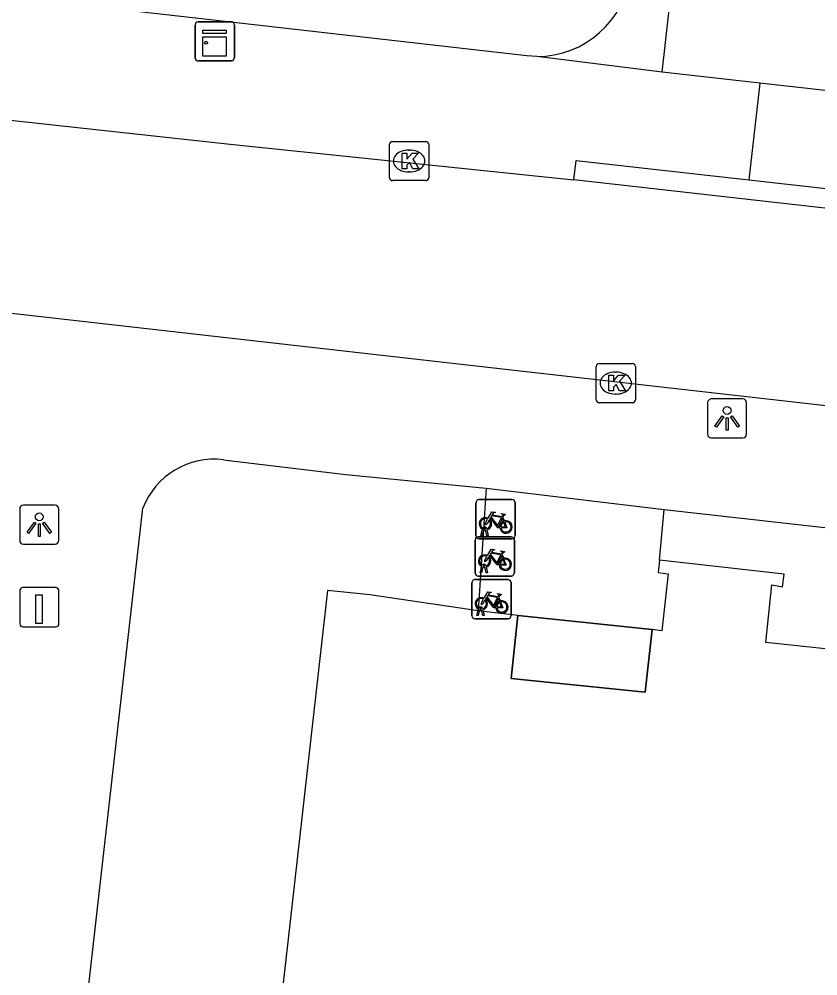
# Model space of a CAD drawing. Extents: x 161928 to 163055, y 386475 to 387428.
# Drawn here: x 162192.94 to 162213.35, y 386825.3 to 386849.74 of the extents above; entities that cross this region are included whole.
import ezdxf

# ---------------------------------------------------------------- set-up
doc = ezdxf.new("R2010")
doc.units = 0
for name, color, linetype in [('IMGEO_Fietsenrek', 7, 'Continuous'), ('IMGEO_Kast', 7, 'Continuous'), ('IMGEO_Kolk', 7, 'Continuous'), ('IMGEO_Laadpaal', 7, 'Continuous'), ('IMGEO_Lichtpunt', 7, 'Continuous'), ('IMGEO_Pand', 7, 'Continuous'), ('IMGEO_Pand_overbouw', 7, 'Continuous'), ('IMGEO_Rijbaan_lokaal_open', 7, 'Continuous'), ('IMGEO_Voetpad_open', 7, 'Continuous')]:
    doc.layers.add(name, color=color, linetype=linetype)

msp = doc.modelspace()

# ---------------------------------------------------------------- linework, layer by layer
at = {"layer": 'IMGEO_Fietsenrek'}
for p, q in [((162204.614, 386836.544), (162204.614, 386837.385)), ((162204.614, 386837.385), (162204.614, 386836.544)), ((162204.689, 386837.469), (162205.53, 386837.469)), ((162205.53, 386837.469), (162204.689, 386837.469)), ((162205.614, 386837.394), (162205.614, 386836.553)), ((162205.614, 386836.553), (162205.614, 386837.394)), ((162205.301, 386837.018), (162205.337, 386836.923)), ((162204.741, 386836.553), (162204.78, 386836.713)), ((162204.81, 386836.701), (162204.775, 386836.553)), ((162204.852, 386836.725), (162204.851, 386836.729)), ((162204.893, 386836.553), (162204.859, 386836.695)), ((162204.883, 386836.736), (162204.884, 386836.729)), ((162204.891, 386836.699), (162204.926, 386836.553)), ((162204.594, 386835.592), (162204.594, 386836.433)), ((162204.594, 386836.433), (162204.594, 386835.592)), ((162204.669, 386836.517), (162205.51, 386836.517)), ((162205.51, 386836.517), (162204.669, 386836.517)), ((162205.539, 386836.469), (162204.698, 386836.469)), ((162204.698, 386836.469), (162205.539, 386836.469)), ((162204.775, 386836.553), (162204.741, 386836.553)), ((162204.926, 386836.553), (162204.893, 386836.553)), ((162205.594, 386836.442), (162205.594, 386835.601)), ((162205.594, 386835.601), (162205.594, 386836.442)), ((162205.281, 386836.066), (162205.317, 386835.971)), ((162204.721, 386835.601), (162204.76, 386835.761)), ((162204.755, 386835.601), (162204.721, 386835.601)), ((162204.79, 386835.749), (162204.755, 386835.601)), ((162204.832, 386835.773), (162204.831, 386835.777)), ((162204.873, 386835.601), (162204.839, 386835.743)), ((162204.863, 386835.784), (162204.864, 386835.777)), ((162204.871, 386835.747), (162204.906, 386835.601)), ((162204.906, 386835.601), (162204.873, 386835.601)), ((162204.585, 386835.425), (162205.426, 386835.425)), ((162205.426, 386835.425), (162204.585, 386835.425)), ((162205.519, 386835.517), (162204.678, 386835.517)), ((162204.678, 386835.517), (162205.519, 386835.517)), ((162205.51, 386835.35), (162205.51, 386834.509)), ((162205.51, 386834.509), (162205.51, 386835.35)), ((162204.51, 386834.5), (162204.51, 386835.341)), ((162204.51, 386835.341), (162204.51, 386834.5)), ((162205.197, 386834.974), (162205.233, 386834.879)), ((162204.637, 386834.509), (162204.676, 386834.669)), ((162204.706, 386834.657), (162204.671, 386834.509)), ((162204.748, 386834.681), (162204.747, 386834.685)), ((162204.789, 386834.509), (162204.755, 386834.651)), ((162204.779, 386834.692), (162204.78, 386834.685)), ((162204.787, 386834.655), (162204.822, 386834.509)), ((162205.435, 386834.425), (162204.594, 386834.425)), ((162204.594, 386834.425), (162205.435, 386834.425)), ((162204.671, 386834.509), (162204.637, 386834.509)), ((162204.822, 386834.509), (162204.789, 386834.509))]:
    msp.add_line(p, q, dxfattribs=at)
for points in [[(162204.927, 386836.995), (162205.022, 386837.159), (162205.108, 386837.145), (162205.11, 386837.136), (162205.054, 386837.125), (162205.027, 386837.08), (162205.283, 386837.039)], [(162205.27, 386837.014), (162205.013, 386837.055), (162204.996, 386837.026), (162205.163, 386836.806), (162205.27, 386837.014)], [(162205.283, 386837.039), (162205.308, 386837.088), (162205.302, 386837.092), (162205.279, 386837.096), (162205.267, 386837.103), (162205.266, 386837.106), (162205.268, 386837.111), (162205.363, 386837.096), (162205.365, 386837.086), (162205.355, 386837.073), (162205.343, 386837.067), (162205.329, 386837.073), (162205.301, 386837.018)], [(162204.948, 386836.943), (162204.896, 386836.853), (162204.856, 386836.828), (162204.857, 386836.875), (162204.912, 386836.969)], [(162205.223, 386836.751), (162205.173, 386836.751), (162204.982, 386837.002), (162204.963, 386836.97)], [(162205.318, 386836.916), (162205.288, 386836.993), (162205.179, 386836.775), (162205.222, 386836.775)], [(162205.252, 386836.775), (162205.372, 386836.774), (162205.328, 386836.888)], [(162205.348, 386836.895), (162205.403, 386836.75), (162205.253, 386836.75)], [(162204.907, 386836.043), (162205.002, 386836.207), (162205.088, 386836.193), (162205.09, 386836.184), (162205.034, 386836.173), (162205.007, 386836.128), (162205.263, 386836.087)], [(162205.25, 386836.062), (162204.993, 386836.103), (162204.976, 386836.074), (162205.143, 386835.854), (162205.25, 386836.062)], [(162205.263, 386836.087), (162205.288, 386836.136), (162205.282, 386836.14), (162205.259, 386836.144), (162205.247, 386836.151), (162205.246, 386836.154), (162205.248, 386836.159), (162205.343, 386836.144), (162205.345, 386836.134), (162205.335, 386836.121), (162205.323, 386836.115), (162205.309, 386836.121), (162205.281, 386836.066)], [(162204.928, 386835.991), (162204.876, 386835.901), (162204.836, 386835.876), (162204.837, 386835.923), (162204.892, 386836.017)], [(162205.203, 386835.799), (162205.153, 386835.799), (162204.962, 386836.05), (162204.943, 386836.018)], [(162205.298, 386835.964), (162205.268, 386836.041), (162205.159, 386835.823), (162205.202, 386835.823)], [(162205.232, 386835.823), (162205.352, 386835.822), (162205.308, 386835.936)], [(162205.328, 386835.943), (162205.383, 386835.798), (162205.233, 386835.798)], [(162204.823, 386834.951), (162204.918, 386835.115), (162205.004, 386835.101), (162205.006, 386835.092), (162204.95, 386835.081), (162204.923, 386835.036), (162205.179, 386834.995)], [(162204.844, 386834.899), (162204.792, 386834.809), (162204.752, 386834.784), (162204.753, 386834.831), (162204.808, 386834.925)], [(162205.119, 386834.707), (162205.069, 386834.707), (162204.878, 386834.958), (162204.859, 386834.926)], [(162205.166, 386834.97), (162204.909, 386835.011), (162204.892, 386834.982), (162205.059, 386834.762), (162205.166, 386834.97)], [(162205.214, 386834.872), (162205.184, 386834.949), (162205.075, 386834.731), (162205.118, 386834.731)], [(162205.179, 386834.995), (162205.204, 386835.044), (162205.198, 386835.048), (162205.175, 386835.052), (162205.163, 386835.059), (162205.162, 386835.062), (162205.164, 386835.067), (162205.259, 386835.052), (162205.261, 386835.042), (162205.251, 386835.029), (162205.239, 386835.023), (162205.225, 386835.029), (162205.197, 386834.974)], [(162205.148, 386834.731), (162205.268, 386834.73), (162205.224, 386834.844)], [(162205.244, 386834.851), (162205.299, 386834.706), (162205.149, 386834.706)]]:
    msp.add_lwpolyline(points, dxfattribs=at)
for centre, radius, start, end in [((162204.692, 386837.391), 0.0779, 92.4484, 184.2845), ((162204.692, 386837.391), 0.0779, 92.4484, 184.2845), ((162205.536, 386837.391), 0.0779, 2.4484, 94.2845), ((162205.536, 386837.391), 0.0779, 2.4484, 94.2845), ((162204.854, 386836.854), 0.159, 62.6766, 242.1369), ((162204.854, 386836.854), 0.129, 63.3192, 238.903), ((162204.854, 386836.854), 0.129, 283.6043, 43.4302), ((162204.854, 386836.854), 0.159, 283.5766, 46.6042), ((162205.381, 386836.77), 0.159, 113.3408, 178.3217), ((162205.381, 386836.77), 0.159, 187.0065, 105.7708), ((162205.381, 386836.77), 0.129, 113.923, 177.9556), ((162205.381, 386836.77), 0.129, 188.6715, 104.5883), ((162204.834, 386836.725), 0.0499, 12.8025, 158.6934), ((162204.854, 386836.854), 0.159, 253.9967, 271.7867), ((162204.834, 386836.725), 0.0174, 12.8025, 163.4502), ((162204.854, 386836.854), 0.129, 253.415, 269.0204), ((162204.672, 386836.439), 0.0779, 92.4484, 184.2845), ((162204.672, 386836.439), 0.0779, 92.4484, 184.2845), ((162204.692, 386836.547), 0.0779, 182.4484, 274.2845), ((162204.692, 386836.547), 0.0779, 182.4484, 274.2845), ((162205.516, 386836.439), 0.0779, 2.4484, 94.2845), ((162205.516, 386836.439), 0.0779, 2.4484, 94.2845), ((162205.536, 386836.547), 0.0779, 272.4484, 4.2845), ((162205.536, 386836.547), 0.0779, 272.4484, 4.2845), ((162204.834, 386835.902), 0.159, 62.6766, 242.1369), ((162204.834, 386835.902), 0.129, 63.3192, 238.903), ((162204.834, 386835.902), 0.129, 283.6043, 43.4302), ((162204.834, 386835.902), 0.159, 283.5766, 46.6042), ((162205.361, 386835.818), 0.159, 113.3408, 178.3217), ((162205.361, 386835.818), 0.159, 187.0065, 105.7708), ((162205.361, 386835.818), 0.129, 113.923, 177.9556), ((162205.361, 386835.818), 0.129, 188.6715, 104.5883), ((162204.672, 386835.595), 0.0779, 182.4484, 274.2845), ((162204.672, 386835.595), 0.0779, 182.4484, 274.2845), ((162204.814, 386835.773), 0.0499, 12.8025, 158.6934), ((162204.834, 386835.902), 0.159, 253.9967, 271.7867), ((162204.814, 386835.773), 0.0174, 12.8025, 163.4502), ((162204.834, 386835.902), 0.129, 253.415, 269.0204), ((162205.516, 386835.595), 0.0779, 272.4484, 4.2845), ((162205.516, 386835.595), 0.0779, 272.4484, 4.2845), ((162204.588, 386835.347), 0.0779, 92.4484, 184.2845), ((162204.588, 386835.347), 0.0779, 92.4484, 184.2845), ((162205.432, 386835.347), 0.0779, 2.4484, 94.2845), ((162205.432, 386835.347), 0.0779, 2.4484, 94.2845), ((162204.75, 386834.81), 0.159, 62.6766, 242.1369), ((162204.75, 386834.81), 0.129, 63.3192, 238.903), ((162204.75, 386834.81), 0.129, 283.6043, 43.4302), ((162204.75, 386834.81), 0.159, 283.5766, 46.6042), ((162205.277, 386834.726), 0.159, 113.3408, 178.3217), ((162205.277, 386834.726), 0.159, 187.0065, 105.7708), ((162205.277, 386834.726), 0.129, 188.6715, 104.5883), ((162204.73, 386834.681), 0.0499, 12.8025, 158.6934), ((162204.75, 386834.81), 0.159, 253.9967, 271.7867), ((162204.73, 386834.681), 0.0174, 12.8025, 163.4502), ((162204.75, 386834.81), 0.129, 253.415, 269.0204), ((162205.277, 386834.726), 0.129, 113.923, 177.9556), ((162204.588, 386834.503), 0.0779, 182.4484, 274.2845), ((162204.588, 386834.503), 0.0779, 182.4484, 274.2845), ((162205.432, 386834.503), 0.0779, 272.4484, 4.2845), ((162205.432, 386834.503), 0.0779, 272.4484, 4.2845)]:
    msp.add_arc(centre, radius, start, end, dxfattribs=at)
at = {"layer": 'IMGEO_Kast'}
for p, q in [((162197.438, 386848.75), (162197.438, 386849.591)), ((162197.438, 386849.591), (162197.438, 386848.75)), ((162197.513, 386849.675), (162198.354, 386849.675)), ((162198.354, 386849.675), (162197.513, 386849.675)), ((162198.438, 386849.6), (162198.438, 386848.759)), ((162198.438, 386848.759), (162198.438, 386849.6)), ((162198.363, 386848.675), (162197.522, 386848.675)), ((162197.522, 386848.675), (162198.363, 386848.675))]:
    msp.add_line(p, q, dxfattribs=at)
for points in [[(162197.633, 386849.465), (162198.233, 386849.465), (162198.233, 386849.38), (162197.633, 386849.38), (162197.633, 386849.465)], [(162197.633, 386849.29), (162198.233, 386849.29), (162198.233, 386848.801), (162197.633, 386848.801), (162197.633, 386849.29)]]:
    msp.add_lwpolyline(points, dxfattribs=at)
msp.add_circle((162197.717, 386849.139), 0.0377, dxfattribs=at)
for centre, start, end in [((162197.516, 386849.597), 92.4484, 184.2845), ((162197.516, 386849.597), 92.4484, 184.2845), ((162198.36, 386849.597), 2.4484, 94.2845), ((162198.36, 386849.597), 2.4484, 94.2845), ((162197.516, 386848.753), 182.4484, 274.2845), ((162197.516, 386848.753), 182.4484, 274.2845), ((162198.36, 386848.753), 272.4484, 4.2845), ((162198.36, 386848.753), 272.4484, 4.2845)]:
    msp.add_arc(centre, 0.0779, start, end, dxfattribs=at)
at = {"layer": 'IMGEO_Kolk'}
for p, q in [((162202.48, 386846.619), (162203.332, 386846.619)), ((162202.405, 386845.693), (162202.405, 386846.545)), ((162202.893, 386846.399), (162202.918, 386846.399)), ((162203.406, 386846.545), (162203.406, 386845.693)), ((162203.332, 386845.619), (162202.48, 386845.619)), ((162202.916, 386845.839), (162202.891, 386845.839)), ((162207.686, 386840.019), (162207.686, 386840.871)), ((162207.761, 386840.945), (162208.613, 386840.945)), ((162208.174, 386840.725), (162208.199, 386840.725)), ((162208.687, 386840.871), (162208.687, 386840.019)), ((162208.197, 386840.165), (162208.172, 386840.165)), ((162208.613, 386839.945), (162207.761, 386839.945))]:
    msp.add_line(p, q, dxfattribs=at)
for points in [[(162202.48, 386846.619), (162203.332, 386846.619)], [(162202.405, 386845.693), (162202.405, 386846.545)], [(162203.406, 386846.545), (162203.406, 386845.693)], [(162202.726, 386846.319), (162202.849, 386846.319), (162202.849, 386846.168), (162202.979, 386846.319), (162203.143, 386846.319), (162202.997, 386846.168), (162203.15, 386845.919), (162202.998, 386845.919), (162202.913, 386846.083), (162202.849, 386846.016), (162202.849, 386845.919), (162202.726, 386845.919), (162202.726, 386846.319)], [(162203.332, 386845.619), (162202.48, 386845.619)], [(162207.686, 386840.019), (162207.686, 386840.871)], [(162207.761, 386840.945), (162208.613, 386840.945)], [(162208.687, 386840.871), (162208.687, 386840.019)], [(162208.007, 386840.645), (162208.13, 386840.645), (162208.13, 386840.494), (162208.26, 386840.645), (162208.424, 386840.645), (162208.278, 386840.494), (162208.431, 386840.245), (162208.279, 386840.245), (162208.194, 386840.409), (162208.13, 386840.342), (162208.13, 386840.245), (162208.007, 386840.245), (162208.007, 386840.645)], [(162208.613, 386839.945), (162207.761, 386839.945)]]:
    msp.add_lwpolyline(points, dxfattribs=at)
for centre, start, end in [((162202.482, 386846.543), 91.552, 178.448), ((162202.482, 386846.543), 91.552, 178.448), ((162203.33, 386846.543), 1.552, 88.448), ((162203.33, 386846.543), 1.552, 88.448), ((162202.482, 386845.695), 181.552, 268.448), ((162202.482, 386845.695), 181.552, 268.448), ((162203.33, 386845.695), 271.552, 358.448), ((162203.33, 386845.695), 271.552, 358.448), ((162207.763, 386840.869), 91.552, 178.448), ((162207.763, 386840.869), 91.552, 178.448), ((162208.611, 386840.869), 1.552, 88.448), ((162208.611, 386840.869), 1.552, 88.448), ((162207.763, 386840.021), 181.552, 268.448), ((162207.763, 386840.021), 181.552, 268.448), ((162208.611, 386840.021), 271.552, 358.448), ((162208.611, 386840.021), 271.552, 358.448)]:
    msp.add_arc(centre, 0.0765, start, end, dxfattribs=at)
for centre, major_axis, ratio, start_param, end_param in [((162202.892, 386846.119), (-0.387, 0.002), 0.722429, 4.712389, 7.853982), ((162202.917, 386846.119), (-0.39, 0.002), 0.717154, 1.570796, 4.712389), ((162208.173, 386840.445), (-0.387, 0.002), 0.722429, 4.712389, 7.853982), ((162208.198, 386840.445), (-0.39, 0.002), 0.717154, 1.570796, 4.712389)]:
    msp.add_ellipse(centre, major_axis=major_axis, ratio=ratio, start_param=start_param, end_param=end_param, dxfattribs=at)
at = {"layer": 'IMGEO_Laadpaal'}
for p, q in [((162192.953, 386835.136), (162192.953, 386834.295)), ((162192.953, 386835.136), (162192.953, 386834.295)), ((162193.869, 386835.22), (162193.028, 386835.22)), ((162193.869, 386835.22), (162193.028, 386835.22)), ((162193.953, 386834.304), (162193.953, 386835.145)), ((162193.953, 386834.304), (162193.953, 386835.145)), ((162193.037, 386834.22), (162193.878, 386834.22)), ((162193.037, 386834.22), (162193.878, 386834.22))]:
    msp.add_line(p, q, dxfattribs=at)
msp.add_lwpolyline([(162193.368, 386835.033), (162193.528, 386835.033), (162193.528, 386834.3), (162193.368, 386834.3), (162193.368, 386835.033)], dxfattribs=at)
for centre, start, end in [((162193.031, 386835.142), 92.4484, 184.2845), ((162193.031, 386835.142), 92.4484, 184.2845), ((162193.875, 386835.142), 2.4484, 94.2845), ((162193.875, 386835.142), 2.4484, 94.2845), ((162193.031, 386834.298), 182.4484, 274.2845), ((162193.031, 386834.298), 182.4484, 274.2845), ((162193.875, 386834.298), 272.4484, 4.2845), ((162193.875, 386834.298), 272.4484, 4.2845)]:
    msp.add_arc(centre, 0.0779, start, end, dxfattribs=at)
at = {"layer": 'IMGEO_Lichtpunt'}
for p, q in [((162211.436, 386840.041), (162210.628, 386840.041)), ((162211.436, 386840.041), (162210.628, 386840.041)), ((162210.534, 386839.946), (162210.534, 386839.139)), ((162210.534, 386839.946), (162210.534, 386839.139)), ((162211.53, 386839.139), (162211.53, 386839.946)), ((162211.53, 386839.139), (162211.53, 386839.946)), ((162210.628, 386839.045), (162211.436, 386839.045)), ((162210.628, 386839.045), (162211.436, 386839.045)), ((162193.855, 386837.327), (162193.047, 386837.327)), ((162193.855, 386837.327), (162193.047, 386837.327)), ((162192.953, 386837.232), (162192.953, 386836.425)), ((162192.953, 386837.232), (162192.953, 386836.425)), ((162193.949, 386836.425), (162193.949, 386837.232)), ((162193.949, 386836.425), (162193.949, 386837.232)), ((162193.047, 386836.331), (162193.855, 386836.331)), ((162193.047, 386836.331), (162193.855, 386836.331))]:
    msp.add_line(p, q, dxfattribs=at)
for points in [[(162210.908, 386839.61), (162210.947, 386839.582), (162210.759, 386839.32), (162210.721, 386839.347), (162210.908, 386839.61)], [(162211.01, 386839.562), (162211.057, 386839.562), (162211.057, 386839.24), (162211.01, 386839.24), (162211.01, 386839.562)], [(162211.12, 386839.582), (162211.158, 386839.609), (162211.345, 386839.347), (162211.306, 386839.319), (162211.12, 386839.582)], [(162193.327, 386836.896), (162193.366, 386836.868), (162193.178, 386836.606), (162193.14, 386836.633), (162193.327, 386836.896)], [(162193.429, 386836.848), (162193.476, 386836.848), (162193.476, 386836.526), (162193.429, 386836.526), (162193.429, 386836.848)], [(162193.539, 386836.868), (162193.577, 386836.895), (162193.764, 386836.633), (162193.725, 386836.605), (162193.539, 386836.868)]]:
    msp.add_lwpolyline(points, dxfattribs=at)
for centre in [(162211.033, 386839.744), (162193.452, 386837.03)]:
    msp.add_circle(centre, 0.0994, dxfattribs=at)
for centre, start, end in [((162210.628, 386839.946), 90, 180), ((162210.628, 386839.946), 90, 180), ((162211.436, 386839.946), 0, 90), ((162211.436, 386839.946), 0, 90), ((162210.628, 386839.139), 180, 270), ((162210.628, 386839.139), 180, 270), ((162211.436, 386839.139), 270, 0), ((162211.436, 386839.139), 270, 360), ((162193.047, 386837.232), 90, 180), ((162193.047, 386837.232), 90, 180), ((162193.855, 386837.232), 0, 90), ((162193.855, 386837.232), 0, 90), ((162193.047, 386836.425), 180, 270), ((162193.047, 386836.425), 180, 270), ((162193.855, 386836.425), 270, 0), ((162193.855, 386836.425), 270, 360)]:
    msp.add_arc(centre, 0.0946, start, end, dxfattribs=at)
at = {"layer": 'IMGEO_Pand'}
for points in [[(162209.306, 386835.921), (162209.27, 386835.603), (162209.528, 386835.574), (162209.364, 386834.117), (162209.117, 386834.153)], [(162216.264, 386833.365), (162212.024, 386833.82), (162212.179, 386835.29), (162212.451, 386835.243), (162212.486, 386835.562), (162209.306, 386835.921)], [(162204.666, 386834.631), (162201.901, 386835.039), (162200.816, 386835.147), (162199.517, 386823.609), (162209.906, 386822.57)], [(162205.682, 386834.51), (162204.666, 386834.631)], [(162209.117, 386834.153), (162208.937, 386832.549), (162205.515, 386832.901), (162205.682, 386834.51)]]:
    msp.add_lwpolyline(points, dxfattribs=at)
at = {"layer": 'IMGEO_Pand_overbouw'}
msp.add_lwpolyline([(162205.682, 386834.51), (162205.515, 386832.901), (162208.937, 386832.549), (162209.117, 386834.153)], close=True, dxfattribs=at)
at = {"layer": 'IMGEO_Rijbaan_lokaal_open'}
for points in [[(162209.374, 386848.391), (162216.766, 386914.216)], [(162180.286, 386848.516), (162180.548, 386848.487), (162184.325, 386848.075), (162186.215, 386847.869), (162189.972, 386847.459), (162198.333, 386846.547), (162207.117, 386845.636)], [(162211.872, 386848.108), (162209.374, 386848.391)], [(162214.37, 386847.825), (162211.872, 386848.108)], [(162215.943, 386844.646), (162207.117, 386845.636)], [(162270.651, 386833.365), (162265.498, 386833.927), (162250, 386835.731), (162189.585, 386842.585)]]:
    msp.add_lwpolyline(points, dxfattribs=at)
at = {"layer": 'IMGEO_Voetpad_open'}
for points in [[(162206.167, 386848.791), (162205.913, 386848.805), (162197.071, 386849.812), (162190.344, 386850.578)], [(162209.374, 386848.391), (162206.167, 386848.791)], [(162211.872, 386848.108), (162211.585, 386845.638)], [(162207.117, 386845.636), (162207.172, 386846.133), (162211.585, 386845.638)], [(162211.585, 386845.638), (162215.998, 386845.143), (162215.943, 386844.646)], [(162198.164, 386838.487), (162201.286, 386838.107), (162204.873, 386837.764)], [(162204.873, 386837.764), (162204.666, 386834.631)], [(162204.873, 386837.764), (162209.422, 386837.212)], [(162193.172, 386811.399), (162196.1, 386837.25)], [(162209.306, 386835.921), (162209.422, 386837.212)], [(162209.422, 386837.212), (162224.32, 386835.551)], [(162205.682, 386834.51), (162209.117, 386834.153)]]:
    msp.add_lwpolyline(points, dxfattribs=at)
for centre, radius, start, end in [((162206.176, 386851.192), 2.401, 269.7781, 353.6254), ((162197.922, 386836.551), 1.951, 82.8707, 158.9996)]:
    msp.add_arc(centre, radius, start, end, dxfattribs=at)

doc.saveas('drawing.dxf')
